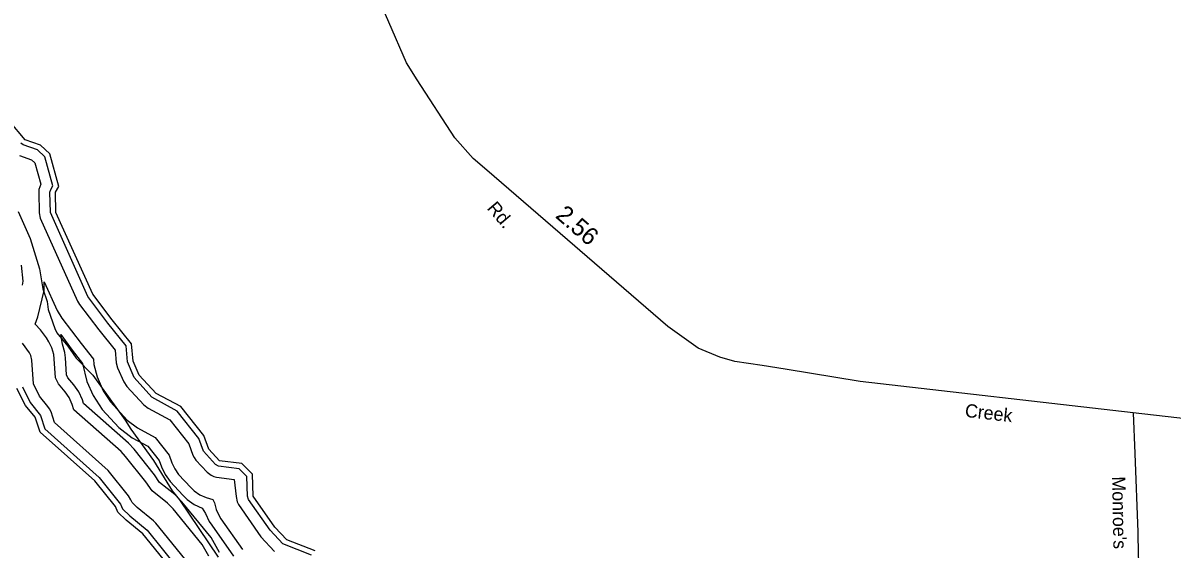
# Model space of a CAD drawing. Extents: x 2532689 to 2764727, y 536648 to 732970.
# Drawn here: x 2677978 to 2686176, y 647564 to 651319 of the extents above; entities that cross this region are included whole.
import ezdxf

# ---------------------------------------------------------------- set-up
doc = ezdxf.new("R2010")
doc.units = 0
for name, color, linetype in [('Exist Hydrographic Buffer Line', 7, 'Continuous'), ('Exist Hydrographic Creek Double Shore', 7, 'Continuous'), ('Exist Road Secondary Mileage Hundredths English Label', 7, 'Continuous'), ('Exist Road Secondary Type 51 Attributed', 7, 'Continuous'), ('Exist Road Secondary Type 51 Label', 7, 'Continuous'), ('Exist Utilities Electrical Transmission Line', 7, 'Continuous')]:
    doc.layers.add(name, color=color, linetype=linetype)

msp = doc.modelspace()

# ---------------------------------------------------------------- linework, layer by layer
at = {"layer": 'Exist Hydrographic Buffer Line'}
for points in [[(2680035.7, 647519.4), (2679830.6, 647602), (2679741.2, 647698.1), (2679586.2, 647918.4), (2679579, 647940.4), (2679575.5, 648081.8), (2679520.4, 648136.6), (2679372.9, 648155), (2679350.8, 648167.1), (2679265.5, 648262.7), (2679231.6, 648353.9), (2679077.6, 648549.2), (2678897.6, 648648), (2678770.5, 648788.8), (2678723.1, 648901.5), (2678713.1, 649013.8), (2678583.1, 649176.9), (2678440.3, 649366.1), (2678173, 649965.5), (2678169.9, 650110.6), (2678175.4, 650131.1), (2678190.8, 650156.8), (2678134.4, 650363.2), (2678080.9, 650412.8), (2677979.2, 650448.4), (2677962.2, 650460.3)], [(2677951.9, 650373.2), (2678038.6, 650342.7), (2678063, 650320.1), (2678104.9, 650168.1), (2678091.6, 650131.4), (2678089.9, 650110.6), (2678092.8, 649963.8), (2678100.2, 649925.2), (2678367.6, 649333.2), (2678381.3, 649310), (2678519.5, 649128.4), (2678635.6, 648982.7), (2678643.3, 648894.4), (2678653.2, 648856.7), (2678697.1, 648756.6), (2678718.8, 648723.4), (2678839, 648593.7), (2678870.3, 648569.3), (2679025.2, 648486.5), (2679160.9, 648314.3), (2679190.4, 648234.9), (2679198.8, 648216.6), (2679210.9, 648199.5), (2679292.3, 648112.4), (2679320, 648090.5), (2679338.9, 648081.7), (2679359.2, 648076.2), (2679483.4, 648060.5), (2679499, 647938.3), (2679506.2, 647900.4), (2679515, 647881.4), (2679675.8, 647652), (2679772.4, 647547.3)], [(2677974.5, 649446.9), (2677978, 649475.8), (2677966.1, 649590.1)], [(2679303.4, 647513.2), (2679257.3, 647595.6), (2679050.2, 647850), (2679009.8, 647890.3), (2678899.7, 647980), (2678855, 648044.5), (2678709, 648225.7), (2678677.2, 648259.1), (2678341.7, 648558.4), (2678329.2, 648595), (2678306.4, 648645.7), (2678278.6, 648685.2), (2678231, 648742.6), (2678209.5, 648785.3), (2678200.2, 648922.5), (2678196.7, 648952.4), (2678183.8, 648999.5), (2678163.3, 649043.7), (2678144.9, 649071.7), (2678101.8, 649129), (2678064.5, 649169.1), (2678083.6, 649222.8), (2678129.7, 649408.5), (2678129.3, 649471.9), (2678222, 649267.2), (2678254, 649213.2), (2678392, 649031.6), (2678480.3, 648920.6), (2678483.8, 648880.3), (2678506.6, 648792.3), (2678550.7, 648692.2), (2678601.3, 648614.8), (2678721.5, 648485.1), (2678794.9, 648428.2), (2678920.2, 648361.2), (2679019.6, 648235), (2679040.3, 648179.3), (2679060.4, 648136.7), (2679088.5, 648096.7), (2679175.5, 648003), (2679199.9, 647979.9), (2679239.8, 647951.9), (2679284.1, 647931.3), (2679331.5, 647918.7), (2679343.2, 647892.8), (2679355.9, 647845.7), (2679376.4, 647801.4), (2679389.9, 647780.3), (2679545, 647560)], [(2679378.9, 647540.2), (2679319.2, 647646.1), (2679112.1, 647900.5), (2679060.2, 647952.3), (2678952.8, 648039.9), (2678917.1, 648094.7), (2678771.1, 648275.9), (2678730.5, 648318.8), (2678410.6, 648604), (2678402.2, 648628.8), (2678375.8, 648685.6), (2678340.1, 648736.6), (2678298.2, 648786.7), (2678288.2, 648806.7), (2678280.2, 648927.9), (2678275.5, 648966.2), (2678259.1, 649026.9), (2678247.8, 649094.7), (2678328.4, 648983.2), (2678402.8, 648889.5), (2678433.4, 648760), (2678477.5, 648660), (2678542.7, 648560.5), (2678662.6, 648430.7), (2678757.2, 648357.7), (2678867.7, 648298.6), (2678949.1, 648195.4), (2678965.5, 648151.5), (2678991.1, 648096.7), (2679027.2, 648045.3), (2679117.2, 647948.3), (2679148.4, 647918.7), (2679199.9, 647882.7), (2679256.7, 647856.1), (2679280.6, 647818.3), (2679307.1, 647761.4), (2679324.5, 647734.3), (2679479.5, 647514)], [(2679133, 647494.6), (2678925.9, 647749), (2678908.7, 647766.3), (2678793.4, 647860.1), (2678755.7, 647896.6), (2678747.1, 647916.1), (2678730.5, 647944.1), (2678584.5, 648125.3), (2678203.5, 648467.2), (2678177.7, 648544), (2678167.8, 648565.6), (2678155.9, 648582.6), (2678095.9, 648654.3), (2678052, 648742.6), (2678040.7, 648911.8), (2678033.7, 648944.8), (2678024.9, 648963.8), (2677973.9, 649033.1)], [(2677973.2, 648721.2), (2678028.6, 648610.3), (2678101.8, 648518.4), (2678134.4, 648421.5), (2678522.2, 648075.2), (2678673.7, 647884.6), (2678688.5, 647850.1), (2678740.3, 647800.1), (2678864, 647698.5), (2679077.6, 647432.3)]]:
    msp.add_lwpolyline(points, dxfattribs=at)
at = {"layer": 'Exist Hydrographic Creek Double Shore'}
for points in [[(2680061.9, 647552.2), (2679859.9, 647629.4), (2679774, 647721.1), (2679619, 647941.4), (2679614.9, 648098.8), (2679539, 648174.6), (2679379.9, 648194.4), (2679303, 648276.7), (2679266.9, 648373.7), (2679103.9, 648580.6), (2678926.9, 648675.2), (2678807, 648804.9), (2678762.9, 648905), (2678751.8, 649029.3), (2678614.8, 649201), (2678476.8, 649382.6), (2678212.9, 649966.3), (2678209.9, 650110.6), (2678233.9, 650151), (2678169.9, 650384.8), (2678101.8, 650447.8), (2677992.9, 650486), (2677880.8, 650619.4)], [(2679039.9, 647418.8), (2678833, 647673.2), (2678713.9, 647770.1), (2678654.8, 647826.9), (2678637, 647868.8), (2678491, 648050.1), (2678100, 648398.7), (2678063.9, 648505.7), (2677995, 648588.2), (2677933.9, 648710.6)]]:
    msp.add_lwpolyline(points, dxfattribs=at)
at = {"layer": 'Exist Road Secondary Type 51 Attributed'}
for points in [[(2685897.9, 648536.8), (2683949.9, 648760.1), (2683415.3, 648849.2), (2683251.7, 648875.1), (2683055.8, 648903), (2682950.3, 648933.2), (2682795.3, 648997.8), (2682577.8, 649152.8), (2681287.2, 650269.1), (2681189.2, 650352), (2681057.9, 650498.4), (2680790.9, 650913.9), (2680713.9, 651035.4), (2680462.6, 651616.8), (2679972.1, 652652.4), (2679882.8, 652878.6), (2679543.2, 653628.6), (2679330, 654108), (2679277.6, 654202.7), (2678162.7, 655603), (2678008.7, 655781.6)], [(2692216.3, 649359), (2691561.9, 649283.6), (2691350.1, 649268.8), (2691294.4, 649257.4), (2691059.7, 649190.1), (2690231.8, 648836.5), (2689076, 648211.5), (2689012.5, 648189.9), (2688952.8, 648180.6), (2688888.6, 648185.2), (2688104.5, 648275), (2687572.4, 648350.3), (2687376, 648368), (2685897.9, 648536.8)], [(2685897.9, 648536.8), (2685911.7, 648245.5), (2685931.6, 647684.5), (2685935.5, 647525.1), (2685958.5, 647094.4), (2685970, 646743.4), (2685998.3, 646105.7)]]:
    msp.add_lwpolyline(points, dxfattribs=at)
at = {"layer": 'Exist Utilities Electrical Transmission Line'}
msp.add_lwpolyline([(2677943.9, 649972.5), (2678028.5, 649780.5), (2678095.7, 649563.9), (2678118.9, 649422.3), (2678149.2, 649330.9), (2678156.4, 649275.1), (2678205.6, 649138.5), (2678220.3, 649106.6), (2678298.6, 649012.6), (2678356.7, 648925.9), (2678475.5, 648804.7), (2678706.8, 648483.7), (2678746.6, 648418.7), (2678909.6, 648196.4), (2679042.8, 647979.5), (2679094.3, 647914.9), (2679370, 647505.1)], dxfattribs=at)

# ---------------------------------------------------------------- texts
at = {"layer": 'Exist Road Secondary Mileage Hundredths English Label'}
msp.add_text('2.56', height=125, rotation=319.11388, dxfattribs=at).set_placement((2681770.1, 649935.1))
at = {"layer": 'Exist Road Secondary Type 51 Label'}
for s, rotation, p in [('Rd.', 310.31349, (2681283.6, 649994.8)), ('Creek', 353.42339, (2684694.7, 648507.9)), ("Monroe's", 271.10038, (2685747.9, 648081.7))]:
    msp.add_text(s, height=95, rotation=rotation, dxfattribs=at).set_placement(p)

doc.saveas('drawing.dxf')
